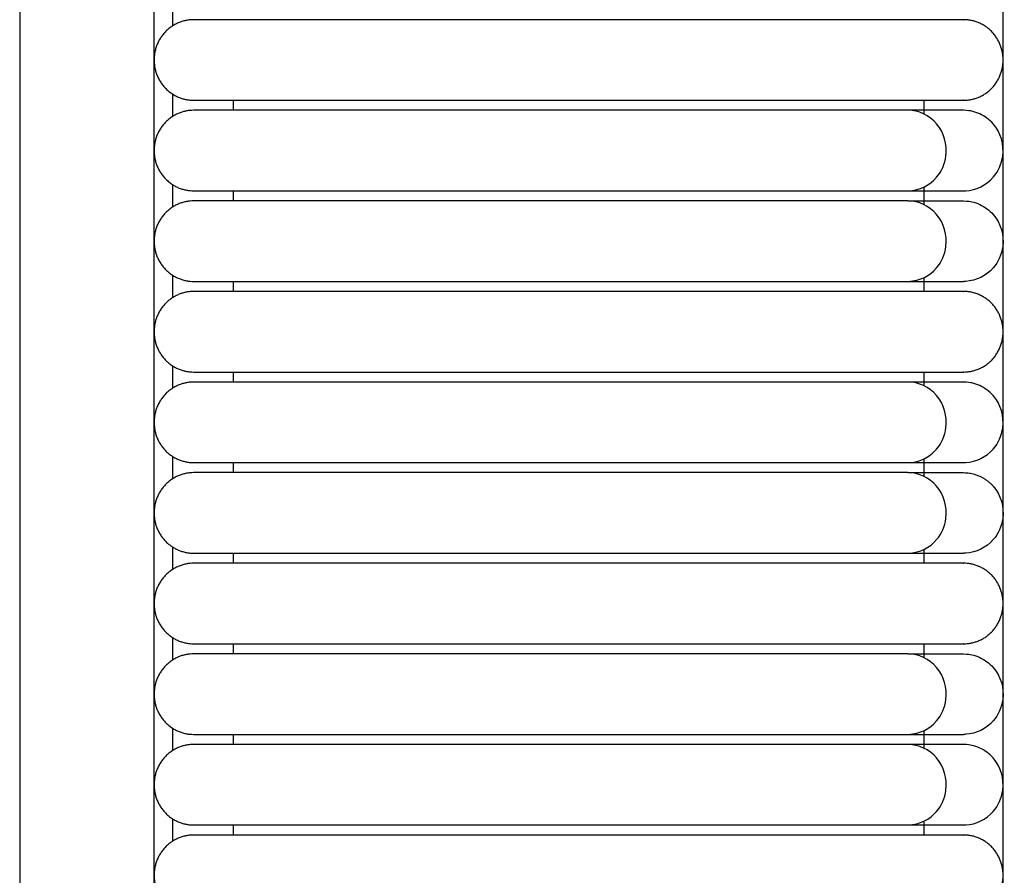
# Model space of a CAD drawing. Header units: millimetres. Extents: x -31695 to -19845, y -5614 to 7253.
# Tile 348 of 432: x -25021 to -24971, y 4943 to 4986. Entities that reach past the tile are written whole.
import ezdxf

# ---------------------------------------------------------------- set-up
doc = ezdxf.new("R2010")
doc.units = ezdxf.units.MM
doc.layers.add('2d', color=7, linetype='Continuous', true_color=0x000000)

msp = doc.modelspace()

# ---------------------------------------------------------------- linework, layer by layer
at = {"layer": '2d', "linetype": 'Continuous', "lineweight": -3}
for points, degree in [([(-24970.929, 4677.247), (-24970.929, 5052.785), (-24970.929, 5428.322)], 2), ([(-25013.743, 4697.546), (-25013.743, 5052.785), (-25013.743, 5408.023)], 2), ([(-25020.521, 5017.84), (-25020.521, 4936.049), (-25020.521, 4854.681), (-25020.521, 4786.528)], 3), ([(-25012.817, 4987.127), (-25012.817, 4986.748), (-25012.817, 4986.369), (-25012.817, 4985.99)], 3), ([(-24987.319, 4986.304), (-24996.05, 4986.304), (-25004.782, 4986.304)], 2), ([(-25012.817, 4982.559), (-25012.817, 4982.18), (-25012.817, 4981.801), (-25012.817, 4981.422)], 3), ([(-25009.76, 4982.245), (-25009.76, 4981.991), (-25009.76, 4981.737)], 2), ([(-25004.782, 4982.245), (-24996.05, 4982.245), (-24987.319, 4982.245)], 2), ([(-24974.912, 4981.545), (-24974.912, 4981.895), (-24974.912, 4982.245)], 2), ([(-24987.319, 4981.737), (-24996.05, 4981.737), (-25004.782, 4981.737)], 2), ([(-25012.817, 4977.992), (-25012.817, 4977.613), (-25012.817, 4977.234), (-25012.817, 4976.855)], 3), ([(-25009.76, 4977.677), (-25009.76, 4977.423), (-25009.76, 4977.17)], 2), ([(-25004.782, 4977.677), (-24996.05, 4977.677), (-24987.319, 4977.677)], 2), ([(-24974.912, 4976.977), (-24974.912, 4977.423), (-24974.912, 4977.869)], 2), ([(-24973.212, 4977.677), (-24973.025, 4977.677), (-24972.927, 4977.677), (-24972.921, 4977.678)], 3), ([(-24972.914, 4977.677), (-24972.879, 4977.678), (-24972.846, 4977.679), (-24972.812, 4977.68)], 3), ([(-24987.319, 4977.17), (-24996.05, 4977.17), (-25004.782, 4977.17)], 2), ([(-25012.817, 4973.425), (-25012.817, 4973.046), (-25012.817, 4972.667), (-25012.817, 4972.288)], 3), ([(-24974.912, 4972.602), (-24974.912, 4972.952), (-24974.912, 4973.302)], 2), ([(-25009.76, 4973.11), (-25009.76, 4972.856), (-25009.76, 4972.602)], 2), ([(-25004.782, 4973.11), (-24996.05, 4973.11), (-24987.319, 4973.11)], 2), ([(-24987.319, 4973.11), (-24986.453, 4973.11), (-24985.583, 4973.11), (-24984.73, 4973.11)], 3), ([(-24973.212, 4973.11), (-24973.025, 4973.11), (-24972.927, 4973.11), (-24972.921, 4973.11)], 3), ([(-24972.812, 4973.113), (-24972.846, 4973.112), (-24972.879, 4973.111), (-24972.914, 4973.11)], 3), ([(-24987.319, 4972.602), (-24996.05, 4972.602), (-25004.782, 4972.602)], 2), ([(-25012.817, 4968.857), (-25012.817, 4968.478), (-25012.817, 4968.099), (-25012.817, 4967.72)], 3), ([(-25009.76, 4968.542), (-25009.76, 4968.289), (-25009.76, 4968.035)], 2), ([(-25004.782, 4968.542), (-24996.05, 4968.542), (-24987.319, 4968.542)], 2), ([(-24974.912, 4967.842), (-24974.912, 4968.192), (-24974.912, 4968.542)], 2), ([(-24987.319, 4968.035), (-24996.05, 4968.035), (-25004.782, 4968.035)], 2), ([(-25012.817, 4964.29), (-25012.817, 4963.911), (-25012.817, 4963.532), (-25012.817, 4963.153)], 3), ([(-25009.76, 4963.975), (-25009.76, 4963.721), (-25009.76, 4963.468)], 2), ([(-25004.782, 4963.975), (-24996.05, 4963.975), (-24987.319, 4963.975)], 2), ([(-24987.319, 4963.975), (-24986.453, 4963.975), (-24985.583, 4963.975), (-24984.73, 4963.975)], 3), ([(-24974.912, 4963.275), (-24974.912, 4963.721), (-24974.912, 4964.167)], 2), ([(-24973.212, 4963.975), (-24973.025, 4963.975), (-24972.927, 4963.975), (-24972.921, 4963.976)], 3), ([(-24972.914, 4963.975), (-24972.879, 4963.976), (-24972.846, 4963.977), (-24972.812, 4963.978)], 3), ([(-24987.319, 4963.468), (-24996.05, 4963.468), (-25004.782, 4963.468)], 2), ([(-24972.92, 4963.468), (-24972.874, 4963.466), (-24972.827, 4963.464), (-24972.781, 4963.462)], 3), ([(-24972.781, 4963.462), (-24972.734, 4963.457), (-24972.688, 4963.452), (-24972.642, 4963.447)], 3), ([(-24972.642, 4963.447), (-24972.596, 4963.438), (-24972.55, 4963.43), (-24972.504, 4963.421)], 3), ([(-24972.504, 4963.421), (-24972.459, 4963.41), (-24972.414, 4963.398), (-24972.369, 4963.386)], 3), ([(-24972.369, 4963.386), (-24972.324, 4963.371), (-24972.28, 4963.356), (-24972.236, 4963.341)], 3), ([(-24972.236, 4963.341), (-24972.193, 4963.323), (-24972.149, 4963.305), (-24972.106, 4963.287)], 3), ([(-24972.106, 4963.287), (-24972.064, 4963.266), (-24972.022, 4963.245), (-24971.981, 4963.225)], 3), ([(-24971.981, 4963.225), (-24971.94, 4963.201), (-24971.9, 4963.177), (-24971.86, 4963.153)], 3), ([(-24971.86, 4963.153), (-24971.821, 4963.127), (-24971.782, 4963.1), (-24971.744, 4963.073)], 3), ([(-24971.744, 4963.073), (-24971.707, 4963.044), (-24971.67, 4963.015), (-24971.633, 4962.986)], 3), ([(-24971.633, 4962.986), (-24971.599, 4962.954), (-24971.564, 4962.922), (-24971.53, 4962.89)], 3), ([(-24971.53, 4962.89), (-24971.497, 4962.856), (-24971.465, 4962.821), (-24971.433, 4962.787)], 3), ([(-25012.817, 4959.723), (-25012.817, 4959.344), (-25012.817, 4958.964), (-25012.817, 4958.585)], 3), ([(-25009.76, 4959.408), (-25009.76, 4959.154), (-25009.76, 4958.9)], 2), ([(-25004.782, 4959.408), (-24996.05, 4959.408), (-24987.319, 4959.408)], 2), ([(-24987.319, 4959.408), (-24986.453, 4959.408), (-24985.583, 4959.408), (-24984.73, 4959.408)], 3), ([(-24974.912, 4958.9), (-24974.912, 4959.25), (-24974.912, 4959.6)], 2), ([(-24973.212, 4959.408), (-24973.025, 4959.408), (-24972.927, 4959.408), (-24972.921, 4959.408)], 3), ([(-24972.812, 4959.411), (-24972.846, 4959.41), (-24972.879, 4959.409), (-24972.914, 4959.408)], 3), ([(-24987.319, 4958.9), (-24996.05, 4958.9), (-25004.782, 4958.9)], 2), ([(-25012.817, 4955.155), (-25012.817, 4954.776), (-25012.817, 4954.397), (-25012.817, 4954.018)], 3), ([(-25009.76, 4954.84), (-25009.76, 4954.587), (-25009.76, 4954.333)], 2), ([(-25004.782, 4954.84), (-24996.05, 4954.84), (-24987.319, 4954.84)], 2), ([(-24974.912, 4954.14), (-24974.912, 4954.49), (-24974.912, 4954.84)], 2), ([(-24987.319, 4954.333), (-24996.05, 4954.333), (-25004.782, 4954.333)], 2), ([(-25012.817, 4950.588), (-25012.817, 4950.209), (-25012.817, 4949.83), (-25012.817, 4949.451)], 3), ([(-24974.912, 4949.573), (-24974.912, 4950.019), (-24974.912, 4950.465)], 2), ([(-25009.76, 4950.273), (-25009.76, 4950.019), (-25009.76, 4949.766)], 2), ([(-25004.782, 4950.273), (-24996.05, 4950.273), (-24987.319, 4950.273)], 2), ([(-24987.319, 4950.273), (-24986.453, 4950.273), (-24985.583, 4950.273), (-24984.73, 4950.273)], 3), ([(-24973.212, 4950.273), (-24973.025, 4950.273), (-24972.927, 4950.273), (-24972.921, 4950.273)], 3), ([(-24972.812, 4950.276), (-24972.846, 4950.275), (-24972.879, 4950.274), (-24972.914, 4950.273)], 3), ([(-24987.319, 4949.766), (-24996.05, 4949.766), (-25004.782, 4949.766)], 2), ([(-25012.817, 4946.021), (-25012.817, 4945.641), (-25012.817, 4945.262), (-25012.817, 4944.883)], 3), ([(-24974.912, 4945.198), (-24974.912, 4945.548), (-24974.912, 4945.898)], 2), ([(-25009.76, 4945.706), (-25009.76, 4945.452), (-25009.76, 4945.198)], 2), ([(-25004.782, 4945.706), (-24996.05, 4945.706), (-24987.319, 4945.706)], 2), ([(-24987.319, 4945.706), (-24985.715, 4945.706), (-24984.097, 4945.706), (-24982.605, 4945.706)], 3), ([(-24973.212, 4945.706), (-24973.025, 4945.706), (-24972.927, 4945.706), (-24972.921, 4945.706)], 3), ([(-24972.914, 4945.706), (-24972.879, 4945.707), (-24972.846, 4945.708), (-24972.812, 4945.709)], 3), ([(-24987.319, 4945.198), (-24996.05, 4945.198), (-25004.782, 4945.198)], 2)]:
    msp.add_open_spline(points, degree=degree, dxfattribs=at)
for points, weights in [([(-25011.751, 4986.304), (-25013.743, 4986.304), (-25013.743, 4984.274)], [0.999999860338, 0.707106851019, 1]), ([(-24972.92, 4986.304), (-24972.92, 4986.304), (-24975.727, 4986.304)], [0.999999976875, 0.951503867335, 0.919067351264]), ([(-24970.929, 4984.274), (-24970.929, 4986.304), (-24972.92, 4986.304)], [0.999999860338, 0.707106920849, 0.999999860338]), ([(-25013.743, 4984.274), (-25013.743, 4982.245), (-25011.751, 4982.245)], [1, 0.707106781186, 1]), ([(-24972.92, 4982.245), (-24970.929, 4982.245), (-24970.929, 4984.274)], [1, 0.707106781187, 1]), ([(-24975.727, 4982.245), (-24972.92, 4982.245), (-24972.92, 4982.245)], [0.919067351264, 0.951503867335, 0.999999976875]), ([(-25011.751, 4981.737), (-25013.743, 4981.737), (-25013.743, 4979.707)], [0.999999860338, 0.707106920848, 0.999999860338]), ([(-25013.743, 4979.707), (-25013.743, 4977.677), (-25011.751, 4977.677)], [0.999999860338, 0.707106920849, 0.999999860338]), ([(-25011.751, 4977.17), (-25013.743, 4977.17), (-25013.743, 4975.14)], [0.999999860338, 0.707106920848, 0.999999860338]), ([(-25013.743, 4975.14), (-25013.743, 4973.11), (-25011.751, 4973.11)], [0.999999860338, 0.707106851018, 1]), ([(-25011.751, 4972.602), (-25013.743, 4972.602), (-25013.743, 4970.572)], [1, 0.707106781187, 1]), ([(-24972.92, 4972.602), (-24972.92, 4972.602), (-24975.727, 4972.602)], [0.999999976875, 0.951503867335, 0.919067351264]), ([(-24970.929, 4970.572), (-24970.929, 4972.602), (-24972.92, 4972.602)], [0.999999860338, 0.707106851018, 1]), ([(-25013.743, 4970.572), (-25013.743, 4968.542), (-25011.751, 4968.542)], [1, 0.707106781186, 1]), ([(-24972.92, 4968.542), (-24970.929, 4968.542), (-24970.929, 4970.572)], [0.999999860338, 0.707106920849, 0.999999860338]), ([(-24975.727, 4968.542), (-24972.92, 4968.542), (-24972.92, 4968.542)], [0.919067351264, 0.951503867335, 0.999999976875]), ([(-25011.751, 4968.035), (-25013.743, 4968.035), (-25013.743, 4966.005)], [0.999999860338, 0.707106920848, 0.999999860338]), ([(-25013.743, 4966.005), (-25013.743, 4963.975), (-25011.751, 4963.975)], [0.999999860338, 0.707106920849, 0.999999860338]), ([(-25011.751, 4963.468), (-25013.743, 4963.468), (-25013.743, 4961.438)], [0.999999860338, 0.707106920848, 0.999999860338]), ([(-25013.743, 4961.438), (-25013.743, 4959.408), (-25011.751, 4959.408)], [0.999999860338, 0.707106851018, 1]), ([(-25011.751, 4958.9), (-25013.743, 4958.9), (-25013.743, 4956.87)], [1, 0.707106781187, 1]), ([(-24972.92, 4958.9), (-24972.92, 4958.9), (-24975.727, 4958.9)], [1, 0.951503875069, 0.919067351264]), ([(-24970.929, 4956.87), (-24970.929, 4958.9), (-24972.92, 4958.9)], [0.999999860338, 0.707106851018, 1]), ([(-25013.743, 4956.87), (-25013.743, 4954.84), (-25011.751, 4954.84)], [1, 0.707106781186, 1]), ([(-24972.92, 4954.84), (-24970.929, 4954.84), (-24970.929, 4956.87)], [1, 0.707106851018, 0.999999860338]), ([(-24975.727, 4954.84), (-24972.92, 4954.84), (-24972.92, 4954.84)], [0.919067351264, 0.951503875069, 1]), ([(-25011.751, 4954.333), (-25013.743, 4954.333), (-25013.743, 4952.303)], [0.999999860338, 0.707106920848, 0.999999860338]), ([(-25013.743, 4952.303), (-25013.743, 4950.273), (-25011.751, 4950.273)], [0.999999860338, 0.707106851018, 1]), ([(-25011.751, 4949.766), (-25013.743, 4949.766), (-25013.743, 4947.736)], [1, 0.707106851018, 0.999999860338]), ([(-25011.751, 4945.198), (-25013.743, 4945.198), (-25013.743, 4943.168)], [1, 0.707106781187, 1]), ([(-24972.92, 4945.198), (-24972.92, 4945.198), (-24975.727, 4945.198)], [1, 0.951503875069, 0.919067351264]), ([(-24970.929, 4943.168), (-24970.929, 4945.198), (-24972.92, 4945.198)], [0.999999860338, 0.707106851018, 1]), ([(-25013.743, 4943.168), (-25013.743, 4941.138), (-25011.751, 4941.138)], [1, 0.707106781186, 1]), ([(-24972.92, 4941.138), (-24970.929, 4941.138), (-24970.929, 4943.168)], [0.999999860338, 0.707106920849, 0.999999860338])]:
    msp.add_rational_spline(points, weights, degree=2, dxfattribs=at)
for points, weights, knots in [([(-25004.782, 4986.304), (-25007.669, 4986.304), (-25009.71, 4986.304), (-25011.751, 4986.304), (-25011.751, 4986.304)], [1, 0.853553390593, 0.853553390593, 0.853553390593, 1], [14.741392, 14.741392, 14.741392, 15.321291, 15.321291, 15.90119, 15.90119, 15.90119]), ([(-24975.727, 4986.304), (-24976.53, 4986.304), (-24978.87, 4986.304), (-24982.37, 4986.304), (-24987.319, 4986.304)], [0.919067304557, 0.853553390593, 0.853553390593, 0.853553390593, 1], [11.328464, 11.328464, 11.328464, 11.993374, 11.993374, 12.987487, 12.987487, 12.987487]), ([(-25011.751, 4982.245), (-25011.751, 4982.245), (-25009.71, 4982.245), (-25007.669, 4982.245), (-25004.782, 4982.245)], [1, 0.853553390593, 0.853553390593, 0.853553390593, 1], [17.786146, 17.786146, 17.786146, 18.366045, 18.366045, 18.945944, 18.945944, 18.945944]), ([(-24987.319, 4982.245), (-24982.37, 4982.245), (-24978.87, 4982.245), (-24976.53, 4982.245), (-24975.727, 4982.245)], [1, 0.853553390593, 0.853553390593, 0.853553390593, 0.919067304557], [20.699849, 20.699849, 20.699849, 21.693962, 21.693962, 22.358871, 22.358871, 22.358871]), ([(-25004.782, 4981.737), (-25007.669, 4981.737), (-25009.71, 4981.737), (-25011.751, 4981.737), (-25011.751, 4981.737)], [1, 0.853553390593, 0.853553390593, 0.853553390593, 1], [5.598928, 5.598928, 5.598928, 6.178827, 6.178827, 6.758726, 6.758726, 6.758726]), ([(-25011.751, 4977.677), (-25011.751, 4977.677), (-25009.71, 4977.677), (-25007.669, 4977.677), (-25004.782, 4977.677)], [0.999999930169, 0.853553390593, 0.853553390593, 0.853553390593, 1], [8.643682, 8.643682, 8.643682, 9.223581, 9.223581, 9.80348, 9.80348, 9.80348]), ([(-25004.782, 4977.17), (-25007.669, 4977.17), (-25009.71, 4977.17), (-25011.751, 4977.17), (-25011.751, 4977.17)], [1, 0.853553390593, 0.853553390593, 0.853553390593, 1], [0.240711, 0.240711, 0.240711, 0.82061, 0.82061, 1.400509, 1.400509, 1.400509]), ([(-25011.751, 4973.11), (-25011.751, 4973.11), (-25009.71, 4973.11), (-25007.669, 4973.11), (-25004.782, 4973.11)], [1, 0.853553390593, 0.853553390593, 0.853553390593, 1], [3.285465, 3.285465, 3.285465, 3.865364, 3.865364, 4.445263, 4.445263, 4.445263]), ([(-25004.782, 4972.602), (-25007.669, 4972.602), (-25009.71, 4972.602), (-25011.751, 4972.602), (-25011.751, 4972.602)], [1, 0.853553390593, 0.853553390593, 0.853553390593, 1], [14.741392, 14.741392, 14.741392, 15.321291, 15.321291, 15.90119, 15.90119, 15.90119]), ([(-24975.727, 4972.602), (-24976.53, 4972.602), (-24978.87, 4972.602), (-24982.37, 4972.602), (-24987.319, 4972.602)], [0.919067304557, 0.853553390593, 0.853553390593, 0.853553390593, 1], [11.328464, 11.328464, 11.328464, 11.993374, 11.993374, 12.987487, 12.987487, 12.987487]), ([(-25011.751, 4968.542), (-25011.751, 4968.542), (-25009.71, 4968.542), (-25007.669, 4968.542), (-25004.782, 4968.542)], [0.999999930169, 0.853553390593, 0.853553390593, 0.853553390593, 0.999999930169], [17.786146, 17.786146, 17.786146, 18.366045, 18.366045, 18.945944, 18.945944, 18.945944]), ([(-24987.319, 4968.542), (-24982.37, 4968.542), (-24978.87, 4968.542), (-24976.53, 4968.542), (-24975.727, 4968.542)], [1, 0.853553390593, 0.853553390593, 0.853553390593, 0.919067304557], [20.699849, 20.699849, 20.699849, 21.693962, 21.693962, 22.358871, 22.358871, 22.358871]), ([(-25004.782, 4968.035), (-25007.669, 4968.035), (-25009.71, 4968.035), (-25011.751, 4968.035), (-25011.751, 4968.035)], [1, 0.853553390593, 0.853553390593, 0.853553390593, 1], [44.187311, 44.187311, 44.187311, 44.76721, 44.76721, 45.347109, 45.347109, 45.347109]), ([(-25011.751, 4963.975), (-25011.751, 4963.975), (-25009.71, 4963.975), (-25007.669, 4963.975), (-25004.782, 4963.975)], [0.999999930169, 0.853553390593, 0.853553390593, 0.853553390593, 1], [47.232065, 47.232065, 47.232065, 47.811964, 47.811964, 48.391863, 48.391863, 48.391863]), ([(-25004.782, 4963.468), (-25007.669, 4963.468), (-25009.71, 4963.468), (-25011.751, 4963.468), (-25011.751, 4963.468)], [1, 0.853553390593, 0.853553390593, 0.853553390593, 1], [0.240711, 0.240711, 0.240711, 0.82061, 0.82061, 1.400509, 1.400509, 1.400509]), ([(-25011.751, 4959.408), (-25011.751, 4959.408), (-25009.71, 4959.408), (-25007.669, 4959.408), (-25004.782, 4959.408)], [1, 0.853553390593, 0.853553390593, 0.853553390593, 1], [3.285465, 3.285465, 3.285465, 3.865364, 3.865364, 4.445263, 4.445263, 4.445263]), ([(-25004.782, 4958.9), (-25007.669, 4958.9), (-25009.71, 4958.9), (-25011.751, 4958.9), (-25011.751, 4958.9)], [1, 0.853553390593, 0.853553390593, 0.853553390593, 1], [14.741392, 14.741392, 14.741392, 15.321291, 15.321291, 15.90119, 15.90119, 15.90119]), ([(-24975.727, 4958.9), (-24976.53, 4958.9), (-24978.87, 4958.9), (-24982.37, 4958.9), (-24987.319, 4958.9)], [0.919067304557, 0.853553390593, 0.853553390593, 0.853553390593, 1], [11.328464, 11.328464, 11.328464, 11.993374, 11.993374, 12.987487, 12.987487, 12.987487]), ([(-25011.751, 4954.84), (-25011.751, 4954.84), (-25009.71, 4954.84), (-25007.669, 4954.84), (-25004.782, 4954.84)], [0.999999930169, 0.853553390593, 0.853553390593, 0.853553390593, 1], [17.786146, 17.786146, 17.786146, 18.366045, 18.366045, 18.945944, 18.945944, 18.945944]), ([(-24987.319, 4954.84), (-24982.37, 4954.84), (-24978.87, 4954.84), (-24976.53, 4954.84), (-24975.727, 4954.84)], [1, 0.853553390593, 0.853553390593, 0.853553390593, 0.919067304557], [20.699849, 20.699849, 20.699849, 21.693962, 21.693962, 22.358871, 22.358871, 22.358871]), ([(-25004.782, 4954.333), (-25007.669, 4954.333), (-25009.71, 4954.333), (-25011.751, 4954.333), (-25011.751, 4954.333)], [1, 0.853553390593, 0.853553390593, 0.853553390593, 1], [0.240711, 0.240711, 0.240711, 0.82061, 0.82061, 1.400509, 1.400509, 1.400509]), ([(-25011.751, 4950.273), (-25011.751, 4950.273), (-25009.71, 4950.273), (-25007.669, 4950.273), (-25004.782, 4950.273)], [1, 0.853553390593, 0.853553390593, 0.853553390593, 1], [3.285465, 3.285465, 3.285465, 3.865364, 3.865364, 4.445263, 4.445263, 4.445263]), ([(-25004.782, 4949.766), (-25007.669, 4949.766), (-25009.71, 4949.766), (-25011.751, 4949.766), (-25011.751, 4949.766)], [0.999999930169, 0.853553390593, 0.853553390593, 0.853553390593, 0.999999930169], [3.998405, 3.998405, 3.998405, 4.578304, 4.578304, 5.158203, 5.158203, 5.158203]), ([(-25013.743, 4947.736), (-25013.743, 4946.895), (-25013.159, 4946.3), (-25012.576, 4945.706), (-25011.751, 4945.706)], [1, 0.853553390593, 0.853553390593, 0.853553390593, 1], [6.7289997, 6.7289997, 6.7289997, 6.8946851, 6.8946851, 7.0603706, 7.0603706, 7.0603706]), ([(-25011.751, 4945.706), (-25011.751, 4945.706), (-25009.71, 4945.706), (-25007.669, 4945.706), (-25004.782, 4945.706)], [1, 0.853553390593, 0.853553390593, 0.853553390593, 1], [7.060371, 7.060371, 7.060371, 7.64027, 7.64027, 8.220169, 8.220169, 8.220169]), ([(-25004.782, 4945.198), (-25007.669, 4945.198), (-25009.71, 4945.198), (-25011.751, 4945.198), (-25011.751, 4945.198)], [1, 0.853553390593, 0.853553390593, 0.853553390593, 1], [14.741392, 14.741392, 14.741392, 15.321291, 15.321291, 15.90119, 15.90119, 15.90119]), ([(-24975.727, 4945.198), (-24976.53, 4945.198), (-24978.87, 4945.198), (-24982.37, 4945.198), (-24987.319, 4945.198)], [0.919067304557, 0.853553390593, 0.853553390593, 0.853553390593, 1], [11.328464, 11.328464, 11.328464, 11.993374, 11.993374, 12.987487, 12.987487, 12.987487])]:
    msp.add_rational_spline(points, weights, degree=2, knots=knots, dxfattribs=at)
for points, knots in [([(-24975.727, 4981.737), (-24975.874, 4981.737), (-24976.066, 4981.737), (-24976.298, 4981.737), (-24976.901, 4981.737), (-24977.764, 4981.737), (-24978.755, 4981.737), (-24979.807, 4981.737), (-24981.114, 4981.737), (-24982.608, 4981.737), (-24984.099, 4981.737), (-24985.716, 4981.737), (-24987.319, 4981.737)], [2.244726, 2.244726, 2.244726, 2.244726, 2.426888, 2.426888, 2.426888, 2.879715, 2.879715, 2.879715, 3.355409, 3.355409, 3.355409, 3.845023, 3.845023, 3.845023, 3.845023]), ([(-24972.92, 4981.737), (-24972.934, 4981.737), (-24973.032, 4981.737), (-24973.22, 4981.737), (-24973.408, 4981.737), (-24973.685, 4981.737), (-24974.054, 4981.737), (-24974.486, 4981.737), (-24975.045, 4981.737), (-24975.727, 4981.737)], [14.274257, 14.274257, 14.274257, 14.274257, 14.993691, 14.993691, 14.993691, 15.723721, 15.723721, 15.723721, 16.588719, 16.588719, 16.588719, 16.588719]), ([(-24975.72, 4977.677), (-24975.113, 4977.709), (-24974.62, 4977.96), (-24974.282, 4978.36), (-24974.03, 4978.658), (-24973.865, 4979.035), (-24973.813, 4979.429), (-24973.737, 4980.009), (-24973.914, 4980.62), (-24974.284, 4981.057), (-24974.645, 4981.483), (-24975.184, 4981.737), (-24975.727, 4981.737)], [1.6012688, 1.6012688, 1.6012688, 1.6012688, 1.7660611, 1.7660611, 1.7660611, 1.887291, 1.887291, 1.887291, 2.0683148, 2.0683148, 2.0683148, 2.2447259, 2.2447259, 2.2447259, 2.2447259]), ([(-24972.812, 4977.68), (-24972.288, 4977.709), (-24971.779, 4977.96), (-24971.431, 4978.36), (-24971.172, 4978.658), (-24971.001, 4979.035), (-24970.948, 4979.429), (-24970.869, 4980.009), (-24971.051, 4980.62), (-24971.433, 4981.057), (-24971.619, 4981.27), (-24971.851, 4981.44), (-24972.234, 4981.615), (-24972.367, 4981.66), (-24972.595, 4981.711), (-24972.688, 4981.725), (-24972.92, 4981.737)], [13.4536552, 13.4536552, 13.4536552, 13.4536552, 13.6698162, 13.6698162, 13.6698162, 13.8288354, 13.8288354, 13.8288354, 14.0662875, 14.0662875, 14.0662875, 14.1797656, 14.1797656, 14.2364819, 14.2364819, 14.2742571, 14.2742571, 14.2742571, 14.2742571]), ([(-24987.319, 4977.677), (-24985.715, 4977.677), (-24984.097, 4977.677), (-24982.605, 4977.677), (-24981.11, 4977.677), (-24979.802, 4977.677), (-24978.75, 4977.677), (-24977.758, 4977.677), (-24976.894, 4977.677), (-24976.291, 4977.677), (-24976.059, 4977.677), (-24975.867, 4977.677), (-24975.72, 4977.677)], [0, 0, 0, 0, 0.489921, 0.489921, 0.489921, 0.9659, 0.9659, 0.9659, 1.418992, 1.418992, 1.418992, 1.601269, 1.601269, 1.601269, 1.601269]), ([(-24975.72, 4977.677), (-24975.037, 4977.677), (-24974.479, 4977.677), (-24974.046, 4977.677), (-24973.678, 4977.677), (-24973.4, 4977.677), (-24973.212, 4977.677)], [0, 0, 0, 0, 0.882578, 0.882578, 0.882578, 1.627446, 1.627446, 1.627446, 1.627446]), ([(-24975.727, 4977.17), (-24975.874, 4977.17), (-24976.066, 4977.17), (-24976.298, 4977.17), (-24976.901, 4977.17), (-24977.764, 4977.17), (-24978.755, 4977.17), (-24979.807, 4977.17), (-24981.114, 4977.17), (-24982.608, 4977.17), (-24984.099, 4977.17), (-24985.716, 4977.17), (-24987.319, 4977.17)], [-2.869717, -2.869717, -2.869717, -2.869717, -2.715304, -2.715304, -2.715304, -2.331456, -2.331456, -2.331456, -1.928224, -1.928224, -1.928224, -1.513194, -1.513194, -1.513194, -1.513194]), ([(-24975.713, 4973.11), (-24975.113, 4973.142), (-24974.62, 4973.393), (-24974.282, 4973.793), (-24974.03, 4974.091), (-24973.865, 4974.468), (-24973.813, 4974.862), (-24973.737, 4975.441), (-24973.914, 4976.052), (-24974.284, 4976.489), (-24974.645, 4976.916), (-24975.184, 4977.17), (-24975.727, 4977.17)], [0.0014909, 0.0014909, 0.0014909, 0.0014909, 0.1660925, 0.1660925, 0.1660925, 0.287182, 0.287182, 0.287182, 0.4679963, 0.4679963, 0.4679963, 0.6442032, 0.6442032, 0.6442032, 0.6442032]), ([(-24975.727, 4977.17), (-24975.045, 4977.17), (-24974.486, 4977.17), (-24974.054, 4977.17), (-24973.685, 4977.17), (-24973.408, 4977.17), (-24973.22, 4977.17), (-24973.032, 4977.17), (-24972.934, 4977.17), (-24972.92, 4977.17)], [0.644203, 0.644203, 0.644203, 0.644203, 1.472068, 1.472068, 1.472068, 2.17076, 2.17076, 2.17076, 2.85931, 2.85931, 2.85931, 2.85931]), ([(-24972.92, 4977.17), (-24972.688, 4977.158), (-24972.595, 4977.144), (-24972.367, 4977.093), (-24972.234, 4977.048), (-24971.851, 4976.873), (-24971.619, 4976.703), (-24971.433, 4976.489), (-24971.051, 4976.052), (-24970.869, 4975.441), (-24970.948, 4974.862), (-24971.001, 4974.468), (-24971.172, 4974.091), (-24971.431, 4973.793), (-24971.779, 4973.393), (-24972.288, 4973.142), (-24972.812, 4973.113)], [2.8593097, 2.8593097, 2.8593097, 2.8593097, 2.8970845, 2.8970845, 2.9538002, 2.9538002, 3.0672769, 3.0672769, 3.0672769, 3.3047262, 3.3047262, 3.3047262, 3.4637437, 3.4637437, 3.4637437, 3.6799021, 3.6799021, 3.6799021, 3.6799021]), ([(-24987.319, 4973.11), (-24985.715, 4973.11), (-24984.097, 4973.11), (-24982.605, 4973.11), (-24981.11, 4973.11), (-24979.802, 4973.11), (-24978.75, 4973.11), (-24977.758, 4973.11), (-24976.894, 4973.11), (-24976.291, 4973.11), (-24976.059, 4973.11), (-24975.867, 4973.11), (-24975.72, 4973.11)], [0, 0, 0, 0, 0.489921, 0.489921, 0.489921, 0.9659, 0.9659, 0.9659, 1.418993, 1.418993, 1.418993, 1.601269, 1.601269, 1.601269, 1.601269]), ([(-24975.72, 4973.11), (-24975.037, 4973.11), (-24974.479, 4973.11), (-24974.046, 4973.11), (-24973.678, 4973.11), (-24973.4, 4973.11), (-24973.212, 4973.11)], [1.601269, 1.601269, 1.601269, 1.601269, 2.483847, 2.483847, 2.483847, 3.228714, 3.228714, 3.228714, 3.228714]), ([(-24975.727, 4968.035), (-24975.874, 4968.035), (-24976.066, 4968.035), (-24976.298, 4968.035), (-24976.901, 4968.035), (-24977.764, 4968.035), (-24978.755, 4968.035), (-24979.807, 4968.035), (-24981.114, 4968.035), (-24982.608, 4968.035), (-24984.099, 4968.035), (-24985.716, 4968.035), (-24987.319, 4968.035)], [41.076883, 41.076883, 41.076883, 41.076883, 41.231296, 41.231296, 41.231296, 41.615144, 41.615144, 41.615144, 42.018375, 42.018375, 42.018375, 42.433406, 42.433406, 42.433406, 42.433406]), ([(-24972.92, 4968.035), (-24972.934, 4968.035), (-24973.032, 4968.035), (-24973.22, 4968.035), (-24973.408, 4968.035), (-24973.685, 4968.035), (-24974.054, 4968.035), (-24974.486, 4968.035), (-24975.045, 4968.035), (-24975.727, 4968.035)], [14.274257, 14.274257, 14.274257, 14.274257, 14.962807, 14.962807, 14.962807, 15.661498, 15.661498, 15.661498, 16.489364, 16.489364, 16.489364, 16.489364]), ([(-24974.912, 4964.167), (-24974.673, 4964.284), (-24974.457, 4964.451), (-24974.282, 4964.658), (-24974.03, 4964.956), (-24973.865, 4965.333), (-24973.813, 4965.727), (-24973.737, 4966.307), (-24973.914, 4966.917), (-24974.284, 4967.354), (-24974.645, 4967.781), (-24975.184, 4968.035), (-24975.727, 4968.035)], [40.5218625, 40.5218625, 40.5218625, 40.5218625, 40.6057652, 40.6057652, 40.6057652, 40.7250837, 40.7250837, 40.7250837, 40.9032534, 40.9032534, 40.9032534, 41.0768832, 41.0768832, 41.0768832, 41.0768832]), ([(-24972.812, 4963.978), (-24972.288, 4964.007), (-24971.779, 4964.258), (-24971.431, 4964.658), (-24971.172, 4964.956), (-24971.001, 4965.333), (-24970.948, 4965.727), (-24970.869, 4966.307), (-24971.051, 4966.917), (-24971.433, 4967.354), (-24971.619, 4967.568), (-24971.851, 4967.738), (-24972.234, 4967.913), (-24972.367, 4967.958), (-24972.595, 4968.009), (-24972.688, 4968.023), (-24972.92, 4968.035)], [13.4536647, 13.4536647, 13.4536647, 13.4536647, 13.6698231, 13.6698231, 13.6698231, 13.8288406, 13.8288406, 13.8288406, 14.0662899, 14.0662899, 14.0662899, 14.1797667, 14.1797667, 14.2364823, 14.2364823, 14.2742571, 14.2742571, 14.2742571, 14.2742571]), ([(-24987.319, 4963.975), (-24985.715, 4963.975), (-24984.097, 4963.975), (-24982.605, 4963.975), (-24981.11, 4963.975), (-24979.802, 4963.975), (-24978.75, 4963.975), (-24977.758, 4963.975), (-24976.894, 4963.975), (-24976.291, 4963.975), (-24976.059, 4963.975), (-24975.867, 4963.975), (-24975.72, 4963.975)], [0, 0, 0, 0, 0.489921, 0.489921, 0.489921, 0.9659, 0.9659, 0.9659, 1.418992, 1.418992, 1.418992, 1.601269, 1.601269, 1.601269, 1.601269]), ([(-24975.72, 4963.975), (-24975.687, 4963.975), (-24975.655, 4963.976), (-24975.622, 4963.978), (-24975.376, 4963.992), (-24975.135, 4964.058), (-24974.912, 4964.167)], [1.60126877, 1.60126877, 1.60126877, 1.60126877, 1.61141389, 1.61141389, 1.61141389, 1.6896998, 1.6896998, 1.6896998, 1.6896998]), ([(-24975.72, 4963.975), (-24975.037, 4963.975), (-24974.479, 4963.975), (-24974.046, 4963.975), (-24973.678, 4963.975), (-24973.4, 4963.975), (-24973.212, 4963.975)], [0, 0, 0, 0, 0.882578, 0.882578, 0.882578, 1.627446, 1.627446, 1.627446, 1.627446]), ([(-24975.727, 4963.468), (-24975.874, 4963.468), (-24976.066, 4963.468), (-24976.298, 4963.468), (-24976.901, 4963.468), (-24977.764, 4963.468), (-24978.755, 4963.468), (-24979.807, 4963.468), (-24981.114, 4963.468), (-24982.608, 4963.468), (-24984.099, 4963.468), (-24985.716, 4963.468), (-24987.319, 4963.468)], [-2.869717, -2.869717, -2.869717, -2.869717, -2.715304, -2.715304, -2.715304, -2.331456, -2.331456, -2.331456, -1.928224, -1.928224, -1.928224, -1.513194, -1.513194, -1.513194, -1.513194]), ([(-24975.713, 4959.408), (-24975.113, 4959.44), (-24974.62, 4959.69), (-24974.282, 4960.091), (-24974.03, 4960.389), (-24973.865, 4960.766), (-24973.813, 4961.16), (-24973.737, 4961.739), (-24973.914, 4962.35), (-24974.284, 4962.787), (-24974.645, 4963.214), (-24975.184, 4963.468), (-24975.727, 4963.468)], [0.0014909, 0.0014909, 0.0014909, 0.0014909, 0.1660925, 0.1660925, 0.1660925, 0.287182, 0.287182, 0.287182, 0.4679963, 0.4679963, 0.4679963, 0.6442032, 0.6442032, 0.6442032, 0.6442032]), ([(-24975.727, 4963.468), (-24975.045, 4963.468), (-24974.486, 4963.468), (-24974.054, 4963.468), (-24973.685, 4963.468), (-24973.408, 4963.468), (-24973.22, 4963.468), (-24973.032, 4963.468), (-24972.934, 4963.468), (-24972.92, 4963.468)], [0.644203, 0.644203, 0.644203, 0.644203, 1.472068, 1.472068, 1.472068, 2.17076, 2.17076, 2.17076, 2.85931, 2.85931, 2.85931, 2.85931]), ([(-24971.433, 4962.787), (-24971.051, 4962.35), (-24970.869, 4961.739), (-24970.948, 4961.16), (-24971.001, 4960.766), (-24971.172, 4960.389), (-24971.431, 4960.091), (-24971.779, 4959.69), (-24972.288, 4959.44), (-24972.812, 4959.411)], [15.3267372, 15.3267372, 15.3267372, 15.3267372, 15.511847, 15.511847, 15.511847, 15.6358132, 15.6358132, 15.6358132, 15.8043252, 15.8043252, 15.8043252, 15.8043252]), ([(-24987.319, 4959.408), (-24985.715, 4959.408), (-24984.097, 4959.408), (-24982.605, 4959.408), (-24981.11, 4959.408), (-24979.802, 4959.408), (-24978.75, 4959.408), (-24977.758, 4959.408), (-24976.894, 4959.408), (-24976.291, 4959.408), (-24976.059, 4959.408), (-24975.867, 4959.408), (-24975.72, 4959.408)], [0, 0, 0, 0, 0.489921, 0.489921, 0.489921, 0.9659, 0.9659, 0.9659, 1.418993, 1.418993, 1.418993, 1.601269, 1.601269, 1.601269, 1.601269]), ([(-24975.72, 4959.408), (-24975.037, 4959.408), (-24974.479, 4959.408), (-24974.046, 4959.408), (-24973.678, 4959.408), (-24973.4, 4959.408), (-24973.212, 4959.408)], [1.601269, 1.601269, 1.601269, 1.601269, 2.483847, 2.483847, 2.483847, 3.228714, 3.228714, 3.228714, 3.228714]), ([(-24975.727, 4954.333), (-24975.874, 4954.333), (-24976.066, 4954.333), (-24976.298, 4954.333), (-24976.901, 4954.333), (-24977.764, 4954.333), (-24978.755, 4954.333), (-24979.807, 4954.333), (-24981.114, 4954.333), (-24982.608, 4954.333), (-24984.099, 4954.333), (-24985.716, 4954.333), (-24987.319, 4954.333)], [-2.869717, -2.869717, -2.869717, -2.869717, -2.715304, -2.715304, -2.715304, -2.331456, -2.331456, -2.331456, -1.928224, -1.928224, -1.928224, -1.513194, -1.513194, -1.513194, -1.513194]), ([(-24975.713, 4950.273), (-24975.113, 4950.305), (-24974.62, 4950.556), (-24974.282, 4950.956), (-24974.03, 4951.254), (-24973.865, 4951.631), (-24973.813, 4952.025), (-24973.737, 4952.605), (-24973.914, 4953.215), (-24974.284, 4953.652), (-24974.645, 4954.079), (-24975.184, 4954.333), (-24975.727, 4954.333)], [0.0014909, 0.0014909, 0.0014909, 0.0014909, 0.1660925, 0.1660925, 0.1660925, 0.287182, 0.287182, 0.287182, 0.4679963, 0.4679963, 0.4679963, 0.6442032, 0.6442032, 0.6442032, 0.6442032]), ([(-24975.727, 4954.333), (-24975.045, 4954.333), (-24974.486, 4954.333), (-24974.054, 4954.333), (-24973.685, 4954.333), (-24973.408, 4954.333), (-24973.22, 4954.333), (-24973.032, 4954.333), (-24972.934, 4954.333), (-24972.92, 4954.333)], [0.644203, 0.644203, 0.644203, 0.644203, 1.472068, 1.472068, 1.472068, 2.17076, 2.17076, 2.17076, 2.85931, 2.85931, 2.85931, 2.85931]), ([(-24972.92, 4954.333), (-24972.688, 4954.321), (-24972.595, 4954.307), (-24972.367, 4954.256), (-24972.234, 4954.211), (-24971.851, 4954.036), (-24971.619, 4953.866), (-24971.433, 4953.652), (-24971.051, 4953.215), (-24970.869, 4952.605), (-24970.948, 4952.025), (-24971.001, 4951.631), (-24971.172, 4951.254), (-24971.431, 4950.956), (-24971.779, 4950.556), (-24972.288, 4950.305), (-24972.812, 4950.276)], [2.8593097, 2.8593097, 2.8593097, 2.8593097, 2.8970845, 2.8970845, 2.9538002, 2.9538002, 3.0672769, 3.0672769, 3.0672769, 3.3047262, 3.3047262, 3.3047262, 3.4637437, 3.4637437, 3.4637437, 3.6799021, 3.6799021, 3.6799021, 3.6799021]), ([(-24987.319, 4950.273), (-24985.715, 4950.273), (-24984.097, 4950.273), (-24982.605, 4950.273), (-24981.11, 4950.273), (-24979.802, 4950.273), (-24978.75, 4950.273), (-24977.758, 4950.273), (-24976.894, 4950.273), (-24976.291, 4950.273), (-24976.059, 4950.273), (-24975.867, 4950.273), (-24975.72, 4950.273)], [0, 0, 0, 0, 0.489921, 0.489921, 0.489921, 0.9659, 0.9659, 0.9659, 1.418993, 1.418993, 1.418993, 1.601269, 1.601269, 1.601269, 1.601269]), ([(-24975.72, 4950.273), (-24975.037, 4950.273), (-24974.479, 4950.273), (-24974.046, 4950.273), (-24973.678, 4950.273), (-24973.4, 4950.273), (-24973.212, 4950.273)], [1.601269, 1.601269, 1.601269, 1.601269, 2.483847, 2.483847, 2.483847, 3.228714, 3.228714, 3.228714, 3.228714]), ([(-24975.727, 4949.766), (-24975.874, 4949.766), (-24976.066, 4949.766), (-24976.298, 4949.766), (-24976.901, 4949.766), (-24977.764, 4949.766), (-24978.755, 4949.766), (-24979.807, 4949.766), (-24981.114, 4949.766), (-24982.608, 4949.766), (-24984.099, 4949.766), (-24985.716, 4949.766), (-24987.319, 4949.766)], [0.644203, 0.644203, 0.644203, 0.644203, 0.826365, 0.826365, 0.826365, 1.279192, 1.279192, 1.279192, 1.754886, 1.754886, 1.754886, 2.2445, 2.2445, 2.2445, 2.2445]), ([(-24972.92, 4949.766), (-24972.934, 4949.766), (-24973.032, 4949.766), (-24973.22, 4949.766), (-24973.408, 4949.766), (-24973.685, 4949.766), (-24974.054, 4949.766), (-24974.486, 4949.766), (-24975.045, 4949.766), (-24975.727, 4949.766)], [14.274257, 14.274257, 14.274257, 14.274257, 14.993691, 14.993691, 14.993691, 15.723721, 15.723721, 15.723721, 16.588719, 16.588719, 16.588719, 16.588719]), ([(-24975.72, 4945.706), (-24975.113, 4945.738), (-24974.62, 4945.988), (-24974.282, 4946.389), (-24974.03, 4946.686), (-24973.865, 4947.063), (-24973.813, 4947.458), (-24973.737, 4948.037), (-24973.914, 4948.648), (-24974.284, 4949.085), (-24974.645, 4949.512), (-24975.184, 4949.766), (-24975.727, 4949.766)], [0.0007461, 0.0007461, 0.0007461, 0.0007461, 0.1655384, 0.1655384, 0.1655384, 0.2867683, 0.2867683, 0.2867683, 0.4677921, 0.4677921, 0.4677921, 0.6442032, 0.6442032, 0.6442032, 0.6442032]), ([(-24972.812, 4945.709), (-24972.288, 4945.738), (-24971.779, 4945.988), (-24971.431, 4946.389), (-24971.172, 4946.686), (-24971.001, 4947.063), (-24970.948, 4947.458), (-24970.869, 4948.037), (-24971.051, 4948.648), (-24971.433, 4949.085), (-24971.619, 4949.298), (-24971.851, 4949.469), (-24972.234, 4949.644), (-24972.367, 4949.689), (-24972.595, 4949.74), (-24972.688, 4949.753), (-24972.92, 4949.766)], [13.4542421, 13.4542421, 13.4542421, 13.4542421, 13.6704983, 13.6704983, 13.6704983, 13.8295876, 13.8295876, 13.8295876, 14.0671442, 14.0671442, 14.0671442, 14.1801549, 14.1801549, 14.2366376, 14.2366376, 14.2742572, 14.2742572, 14.2742572, 14.2742572]), ([(-24982.605, 4945.706), (-24981.11, 4945.706), (-24979.802, 4945.706), (-24978.75, 4945.706), (-24977.758, 4945.706), (-24976.894, 4945.706), (-24976.291, 4945.706), (-24976.059, 4945.706), (-24975.867, 4945.706), (-24975.72, 4945.706)], [10.463995, 10.463995, 10.463995, 10.463995, 10.939974, 10.939974, 10.939974, 11.393066, 11.393066, 11.393066, 11.575343, 11.575343, 11.575343, 11.575343]), ([(-24975.72, 4945.706), (-24975.037, 4945.706), (-24974.479, 4945.706), (-24974.046, 4945.706), (-24973.678, 4945.706), (-24973.4, 4945.706), (-24973.212, 4945.706)], [11.575343, 11.575343, 11.575343, 11.575343, 12.457921, 12.457921, 12.457921, 13.202788, 13.202788, 13.202788, 13.202788])]:
    msp.add_open_spline(points, degree=3, knots=knots, dxfattribs=at)

doc.saveas('drawing.dxf')
